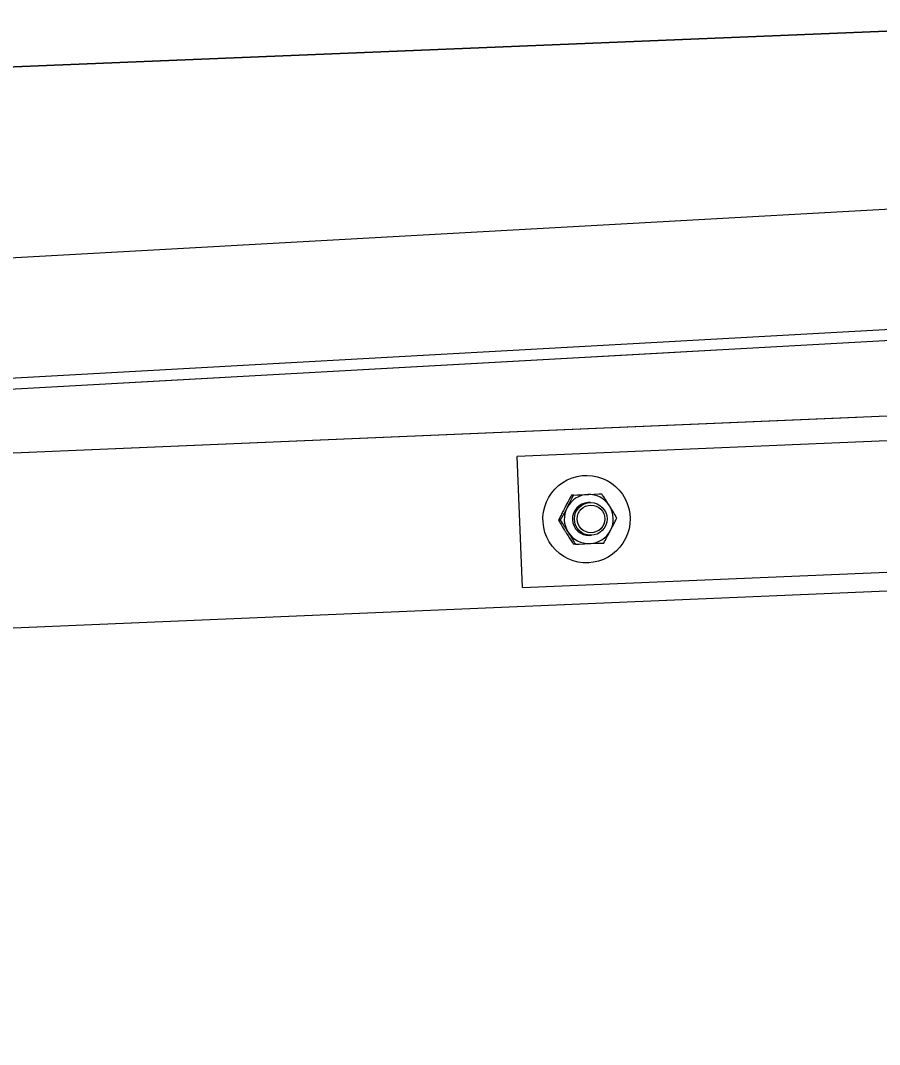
# Model space of a CAD drawing. Extents: x 9538 to 81668, y 7600 to 11751.
# Drawn here: x 15074.7 to 15091.07, y 9725.37 to 9744.89 of the extents above; entities that cross this region are included whole.
import ezdxf

# ---------------------------------------------------------------- set-up
doc = ezdxf.new("R2010")
doc.units = 0
doc.layers.add('DsnShtMinorGrid16', color=7, linetype='Continuous')
doc.layers.add('dsnStdTable', color=7, linetype='Continuous')

msp = doc.modelspace()

# ---------------------------------------------------------------- linework, layer by layer
at = {"layer": 'DsnShtMinorGrid16'}
msp.add_line((15096.099, 9744.888), (14620.809, 9725.365), dxfattribs=at)
at = {"layer": 'dsnStdTable'}
for p, q in [((14620.705, 9725.365), (15096.099, 9744.888)), ((15047.162, 9738.841), (15097.813, 9741.661)), ((15047.162, 9738.841), (15093.958, 9741.446)), ((15064.322, 9737.501), (15097.94, 9739.373)), ((15064.322, 9737.501), (15094.085, 9739.158)), ((15064.334, 9737.293), (15097.952, 9739.165)), ((15064.334, 9737.293), (15094.097, 9738.95)), ((15064.334, 9737.292), (15087.967, 9738.608)), ((15064.334, 9737.292), (15087.967, 9738.608)), ((15070.07, 9736.458), (15094.492, 9737.488)), ((15070.07, 9736.458), (15090.634, 9737.326)), ((15096.611, 9737.101), (15084.166, 9736.575)), ((15096.611, 9737.101), (15084.166, 9736.575)), ((15084.266, 9734.077), (15084.166, 9736.575)), ((15084.266, 9734.077), (15084.166, 9736.575)), ((15085.453, 9736.214), (15085.447, 9736.214)), ((15085.453, 9736.214), (15085.447, 9736.214)), ((15085.238, 9735.84), (15085.204, 9735.839)), ((15085.238, 9735.84), (15085.204, 9735.839)), ((15085.556, 9735.697), (15085.519, 9735.696)), ((15085.556, 9735.697), (15085.519, 9735.696)), ((15085.519, 9735.696), (15085.519, 9735.696)), ((15085.519, 9735.696), (15085.519, 9735.696)), ((15084.988, 9735.361), (15084.954, 9735.359)), ((15084.988, 9735.361), (15084.954, 9735.359)), ((15085.545, 9735.071), (15085.583, 9735.073)), ((15085.545, 9735.071), (15085.583, 9735.073)), ((15085.545, 9735.071), (15085.545, 9735.071)), ((15085.545, 9735.071), (15085.545, 9735.071)), ((15085.277, 9734.904), (15085.243, 9734.902)), ((15085.277, 9734.904), (15085.243, 9734.902)), ((15084.266, 9734.077), (15096.717, 9734.603)), ((15084.266, 9734.077), (15096.717, 9734.603)), ((15085.517, 9734.549), (15085.523, 9734.549)), ((15085.517, 9734.549), (15085.523, 9734.549)), ((15070.203, 9733.127), (15094.625, 9734.158)), ((15070.203, 9733.127), (15090.767, 9733.995))]:
    msp.add_line(p, q, dxfattribs=at)
for points in [[(15085.621, 9734.559), (15085.523, 9734.549), (15085.425, 9734.551), (15085.328, 9734.564), (15085.232, 9734.589), (15085.141, 9734.625), (15085.054, 9734.672), (15084.973, 9734.728), (15084.9, 9734.794), (15084.834, 9734.868), (15084.778, 9734.949), (15084.732, 9735.036), (15084.697, 9735.128), (15084.673, 9735.224), (15084.66, 9735.322), (15084.658, 9735.421), (15084.669, 9735.519), (15084.691, 9735.615), (15084.724, 9735.708), (15084.768, 9735.797), (15084.822, 9735.879), (15084.885, 9735.955), (15084.957, 9736.022), (15085.036, 9736.081), (15085.122, 9736.13), (15085.212, 9736.168), (15085.307, 9736.195), (15085.404, 9736.211), (15085.502, 9736.215), (15085.601, 9736.207), (15085.697, 9736.188), (15085.791, 9736.158), (15085.88, 9736.116), (15085.964, 9736.065), (15086.041, 9736.003), (15086.111, 9735.933), (15086.171, 9735.856), (15086.223, 9735.771), (15086.263, 9735.681), (15086.293, 9735.587), (15086.312, 9735.49), (15086.319, 9735.392), (15086.314, 9735.293), (15086.298, 9735.196), (15086.271, 9735.101), (15086.232, 9735.01), (15086.183, 9734.925), (15086.125, 9734.846), (15086.057, 9734.774), (15085.981, 9734.711), (15085.899, 9734.657), (15085.81, 9734.613), (15085.717, 9734.581), (15085.621, 9734.559)], [(15085.621, 9734.559), (15085.523, 9734.549), (15085.425, 9734.551), (15085.328, 9734.564), (15085.232, 9734.589), (15085.141, 9734.625), (15085.054, 9734.672), (15084.973, 9734.728), (15084.9, 9734.794), (15084.834, 9734.868), (15084.778, 9734.949), (15084.732, 9735.036), (15084.697, 9735.128), (15084.673, 9735.224), (15084.66, 9735.322), (15084.658, 9735.421), (15084.669, 9735.519), (15084.691, 9735.615), (15084.724, 9735.708), (15084.768, 9735.797), (15084.822, 9735.879), (15084.885, 9735.955), (15084.957, 9736.022), (15085.036, 9736.081), (15085.122, 9736.13), (15085.212, 9736.168), (15085.307, 9736.195), (15085.404, 9736.211), (15085.502, 9736.215), (15085.601, 9736.207), (15085.697, 9736.188), (15085.791, 9736.158), (15085.88, 9736.116), (15085.964, 9736.065), (15086.041, 9736.003), (15086.111, 9735.933), (15086.171, 9735.856), (15086.223, 9735.771), (15086.263, 9735.681), (15086.293, 9735.587), (15086.312, 9735.49), (15086.319, 9735.392), (15086.314, 9735.293), (15086.298, 9735.196), (15086.271, 9735.101), (15086.232, 9735.01), (15086.183, 9734.925), (15086.125, 9734.846), (15086.057, 9734.774), (15085.981, 9734.711), (15085.899, 9734.657), (15085.81, 9734.613), (15085.717, 9734.581), (15085.621, 9734.559)], [(15085.238, 9735.84), (15085.309, 9735.843), (15085.408, 9735.847), (15085.512, 9735.852)], [(15085.238, 9735.84), (15085.309, 9735.843), (15085.408, 9735.847), (15085.512, 9735.852)], [(15085.512, 9735.852), (15085.531, 9735.853), (15085.631, 9735.857), (15085.73, 9735.861), (15085.777, 9735.863)], [(15085.512, 9735.852), (15085.531, 9735.853), (15085.631, 9735.857), (15085.73, 9735.861), (15085.777, 9735.863)], [(15085.277, 9734.904), (15085.348, 9734.907), (15085.448, 9734.911), (15085.552, 9734.915)], [(15085.277, 9734.904), (15085.348, 9734.907), (15085.448, 9734.911), (15085.552, 9734.915)], [(15085.552, 9734.915), (15085.57, 9734.916), (15085.671, 9734.92), (15085.77, 9734.924), (15085.816, 9734.926)], [(15085.552, 9734.915), (15085.57, 9734.916), (15085.671, 9734.92), (15085.77, 9734.924), (15085.816, 9734.926)]]:
    msp.add_lwpolyline(points, dxfattribs=at)
for centre, radius in [((15085.569, 9735.385), 0.312), ((15085.569, 9735.385), 0.312), ((15085.573, 9735.385), 0.263), ((15085.573, 9735.385), 0.263)]:
    msp.add_circle(centre, radius, dxfattribs=at)
for centre, radius, start, end in [((15085.532, 9735.385), 0.467, 92.4577, 152.5289), ((15085.532, 9735.385), 0.467, 92.4577, 152.5289), ((15085.531, 9735.385), 0.467, 32.2994, 92.3854), ((15085.531, 9735.385), 0.467, 32.2994, 92.3854), ((15085.534, 9735.384), 0.47, 152.4978, 212.3512), ((15085.534, 9735.384), 0.47, 152.4978, 212.3512), ((15085.533, 9735.384), 0.313, 92.5535, 272.2859), ((15085.533, 9735.384), 0.313, 92.5535, 272.2859), ((15085.529, 9735.383), 0.47, 332.5215, 32.3083), ((15085.529, 9735.383), 0.47, 332.5215, 32.3083), ((15085.532, 9735.382), 0.467, 212.2892, 272.3859), ((15085.532, 9735.382), 0.467, 212.2892, 272.3859), ((15085.532, 9735.382), 0.467, 272.4575, 332.529), ((15085.532, 9735.382), 0.467, 272.4575, 332.529)]:
    msp.add_arc(centre, radius, start, end, dxfattribs=at)
for points in [[(15085.204, 9735.839), (15085.183, 9735.801), (15085.139, 9735.723), (15085.097, 9735.642), (15085.075, 9735.6), (15085.074, 9735.599)], [(15085.204, 9735.839), (15085.183, 9735.801), (15085.139, 9735.723), (15085.097, 9735.642), (15085.075, 9735.6), (15085.074, 9735.599)], [(15085.238, 9735.84), (15085.219, 9735.803), (15085.18, 9735.723), (15085.141, 9735.643), (15085.118, 9735.602), (15085.118, 9735.601)], [(15085.238, 9735.84), (15085.219, 9735.803), (15085.18, 9735.723), (15085.141, 9735.643), (15085.118, 9735.602), (15085.118, 9735.601)], [(15085.926, 9735.635), (15085.906, 9735.667), (15085.865, 9735.73), (15085.815, 9735.806), (15085.785, 9735.85), (15085.777, 9735.863)], [(15085.926, 9735.635), (15085.906, 9735.667), (15085.865, 9735.73), (15085.815, 9735.806), (15085.785, 9735.85), (15085.777, 9735.863)], [(15085.074, 9735.599), (15085.057, 9735.565), (15085.023, 9735.499), (15084.983, 9735.419), (15084.961, 9735.372), (15084.954, 9735.359)], [(15085.074, 9735.599), (15085.057, 9735.565), (15085.023, 9735.499), (15084.983, 9735.419), (15084.961, 9735.372), (15084.954, 9735.359)], [(15085.118, 9735.601), (15085.1, 9735.567), (15085.065, 9735.5), (15085.021, 9735.42), (15084.995, 9735.374), (15084.988, 9735.361)], [(15085.118, 9735.601), (15085.1, 9735.567), (15085.065, 9735.5), (15085.021, 9735.42), (15084.995, 9735.374), (15084.988, 9735.361)], [(15086.066, 9735.406), (15086.044, 9735.442), (15085.999, 9735.518), (15085.952, 9735.593), (15085.927, 9735.634), (15085.926, 9735.635)], [(15086.066, 9735.406), (15086.044, 9735.442), (15085.999, 9735.518), (15085.952, 9735.593), (15085.927, 9735.634), (15085.926, 9735.635)], [(15085.946, 9735.166), (15085.963, 9735.2), (15085.997, 9735.266), (15086.037, 9735.346), (15086.06, 9735.393), (15086.066, 9735.406)], [(15085.946, 9735.166), (15085.963, 9735.2), (15085.997, 9735.266), (15086.037, 9735.346), (15086.06, 9735.393), (15086.066, 9735.406)], [(15084.954, 9735.359), (15084.976, 9735.323), (15085.021, 9735.247), (15085.068, 9735.171), (15085.093, 9735.132), (15085.094, 9735.13)], [(15084.954, 9735.359), (15084.976, 9735.323), (15085.021, 9735.247), (15085.068, 9735.171), (15085.093, 9735.132), (15085.094, 9735.13)], [(15084.988, 9735.361), (15085.012, 9735.325), (15085.062, 9735.25), (15085.111, 9735.173), (15085.137, 9735.133), (15085.137, 9735.132)], [(15084.988, 9735.361), (15085.012, 9735.325), (15085.062, 9735.25), (15085.111, 9735.173), (15085.137, 9735.133), (15085.137, 9735.132)], [(15085.094, 9735.13), (15085.114, 9735.099), (15085.155, 9735.035), (15085.205, 9734.959), (15085.235, 9734.915), (15085.243, 9734.902)], [(15085.094, 9735.13), (15085.114, 9735.099), (15085.155, 9735.035), (15085.205, 9734.959), (15085.235, 9734.915), (15085.243, 9734.902)], [(15085.137, 9735.132), (15085.157, 9735.101), (15085.197, 9735.037), (15085.243, 9734.961), (15085.27, 9734.916), (15085.277, 9734.904)], [(15085.137, 9735.132), (15085.157, 9735.101), (15085.197, 9735.037), (15085.243, 9734.961), (15085.27, 9734.916), (15085.277, 9734.904)], [(15085.816, 9734.926), (15085.837, 9734.964), (15085.881, 9735.043), (15085.924, 9735.123), (15085.945, 9735.165), (15085.946, 9735.166)], [(15085.816, 9734.926), (15085.837, 9734.964), (15085.881, 9735.043), (15085.924, 9735.123), (15085.945, 9735.165), (15085.946, 9735.166)]]:
    msp.add_open_spline(points, degree=3, dxfattribs=at)

doc.saveas('drawing.dxf')
